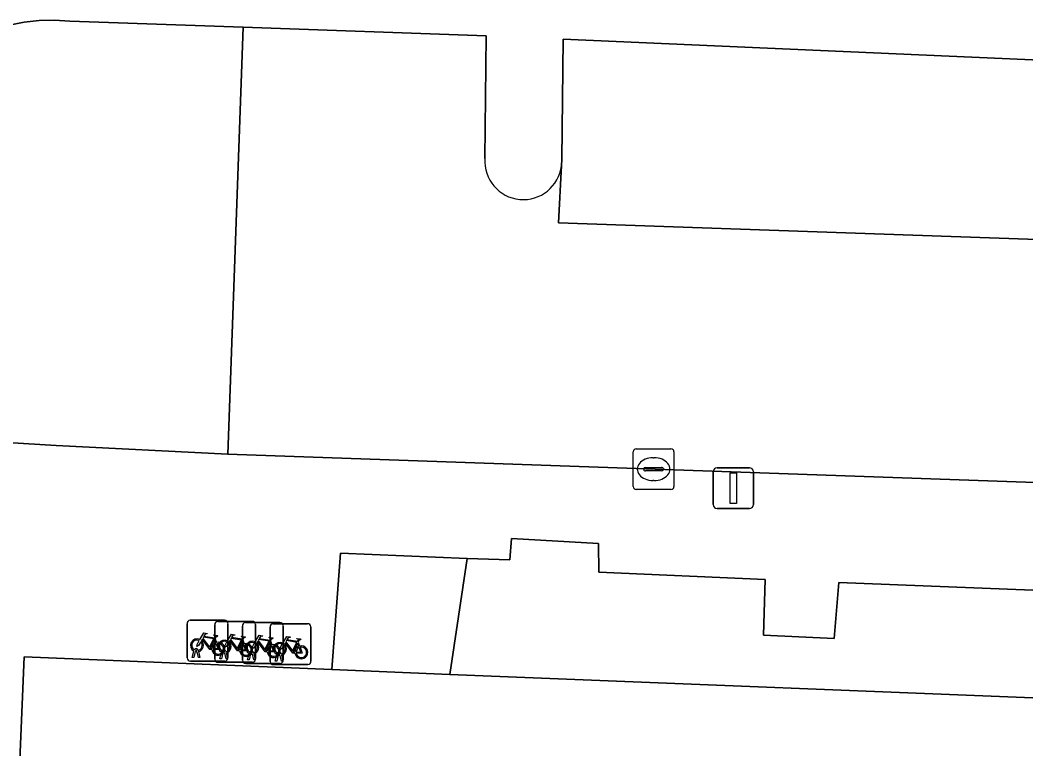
# Model space of a CAD drawing. Extents: x 161248 to 161848, y 384871 to 385383.
# Drawn here: x 161662.78 to 161687.48, y 384919.64 to 384937.52 of the extents above; entities that cross this region are included whole.
import ezdxf

# ---------------------------------------------------------------- set-up
doc = ezdxf.new("R2010")
doc.units = 0
for name, color, linetype in [('IMGEO_Fietsenrek', 7, 'Continuous'), ('IMGEO_Groenvoorziening', 7, 'Continuous'), ('IMGEO_Kolk', 7, 'Continuous'), ('IMGEO_Lichtmast', 7, 'Continuous'), ('IMGEO_Pand', 7, 'Continuous'), ('IMGEO_Parkeervlak_open', 7, 'Continuous'), ('IMGEO_Rijbaan_lokaal_open', 7, 'Continuous'), ('IMGEO_Voetpad_open', 7, 'Continuous')]:
    doc.layers.add(name, color=color, linetype=linetype)

msp = doc.modelspace()

# ---------------------------------------------------------------- linework, layer by layer
at = {"layer": 'IMGEO_Fietsenrek'}
for p, q in [((161666.881, 384921.868), (161666.881, 384922.709)), ((161666.881, 384922.709), (161666.881, 384921.868)), ((161666.956, 384922.793), (161667.797, 384922.793)), ((161667.797, 384922.793), (161666.956, 384922.793)), ((161667.56, 384921.839), (161667.56, 384922.68)), ((161667.56, 384922.68), (161667.56, 384921.839)), ((161667.635, 384922.764), (161668.476, 384922.764)), ((161668.476, 384922.764), (161667.635, 384922.764)), ((161667.881, 384922.718), (161667.881, 384921.877)), ((161667.881, 384921.877), (161667.881, 384922.718)), ((161668.24, 384921.811), (161668.24, 384922.652)), ((161668.24, 384922.652), (161668.24, 384921.811)), ((161668.315, 384922.736), (161669.156, 384922.736)), ((161669.156, 384922.736), (161668.315, 384922.736)), ((161668.56, 384922.689), (161668.56, 384921.848)), ((161668.56, 384921.848), (161668.56, 384922.689)), ((161668.919, 384921.782), (161668.919, 384922.623)), ((161668.919, 384922.623), (161668.919, 384921.782)), ((161668.994, 384922.707), (161669.835, 384922.707)), ((161669.835, 384922.707), (161668.994, 384922.707)), ((161669.24, 384922.661), (161669.24, 384921.82)), ((161669.24, 384921.82), (161669.24, 384922.661)), ((161669.919, 384922.632), (161669.919, 384921.791)), ((161669.919, 384921.791), (161669.919, 384922.632)), ((161667.568, 384922.342), (161667.604, 384922.247)), ((161668.247, 384922.313), (161668.283, 384922.218)), ((161667.119, 384922.049), (161667.118, 384922.053)), ((161667.15, 384922.06), (161667.151, 384922.053)), ((161668.927, 384922.285), (161668.963, 384922.19)), ((161669.606, 384922.256), (161669.642, 384922.161)), ((161667.008, 384921.877), (161667.047, 384922.037)), ((161667.042, 384921.877), (161667.008, 384921.877)), ((161667.077, 384922.025), (161667.042, 384921.877)), ((161667.16, 384921.877), (161667.126, 384922.019)), ((161667.158, 384922.023), (161667.193, 384921.877)), ((161667.193, 384921.877), (161667.16, 384921.877)), ((161667.687, 384921.848), (161667.726, 384922.008)), ((161667.721, 384921.848), (161667.687, 384921.848)), ((161667.756, 384921.996), (161667.721, 384921.848)), ((161667.798, 384922.02), (161667.797, 384922.024)), ((161667.839, 384921.848), (161667.805, 384921.99)), ((161667.829, 384922.031), (161667.83, 384922.024)), ((161667.837, 384921.994), (161667.872, 384921.848)), ((161667.872, 384921.848), (161667.839, 384921.848)), ((161668.367, 384921.82), (161668.406, 384921.98)), ((161668.401, 384921.82), (161668.367, 384921.82)), ((161668.436, 384921.968), (161668.401, 384921.82)), ((161668.478, 384921.992), (161668.477, 384921.996)), ((161668.519, 384921.82), (161668.485, 384921.962)), ((161668.509, 384922.003), (161668.51, 384921.996)), ((161668.517, 384921.966), (161668.552, 384921.82)), ((161668.552, 384921.82), (161668.519, 384921.82)), ((161669.046, 384921.791), (161669.085, 384921.951)), ((161669.115, 384921.939), (161669.08, 384921.791)), ((161669.157, 384921.963), (161669.156, 384921.967)), ((161669.198, 384921.791), (161669.164, 384921.933)), ((161669.188, 384921.974), (161669.189, 384921.967)), ((161669.196, 384921.937), (161669.231, 384921.791)), ((161667.806, 384921.793), (161666.965, 384921.793)), ((161666.965, 384921.793), (161667.806, 384921.793)), ((161668.485, 384921.764), (161667.644, 384921.764)), ((161667.644, 384921.764), (161668.485, 384921.764)), ((161669.165, 384921.736), (161668.324, 384921.736)), ((161668.324, 384921.736), (161669.165, 384921.736)), ((161669.844, 384921.707), (161669.003, 384921.707)), ((161669.003, 384921.707), (161669.844, 384921.707)), ((161669.08, 384921.791), (161669.046, 384921.791)), ((161669.231, 384921.791), (161669.198, 384921.791))]:
    msp.add_line(p, q, dxfattribs=at)
for points in [[(161667.194, 384922.319), (161667.289, 384922.483), (161667.375, 384922.469), (161667.377, 384922.46), (161667.321, 384922.449), (161667.294, 384922.404), (161667.55, 384922.363)], [(161667.49, 384922.075), (161667.44, 384922.075), (161667.249, 384922.326), (161667.23, 384922.294)], [(161667.537, 384922.338), (161667.28, 384922.379), (161667.263, 384922.35), (161667.43, 384922.13), (161667.537, 384922.338)], [(161667.585, 384922.24), (161667.555, 384922.317), (161667.446, 384922.099), (161667.489, 384922.099)], [(161667.55, 384922.363), (161667.575, 384922.412), (161667.569, 384922.416), (161667.546, 384922.42), (161667.534, 384922.427), (161667.533, 384922.43), (161667.535, 384922.435), (161667.63, 384922.42), (161667.632, 384922.41), (161667.622, 384922.397), (161667.61, 384922.391), (161667.596, 384922.397), (161667.568, 384922.342)], [(161667.873, 384922.29), (161667.968, 384922.454), (161668.054, 384922.44), (161668.056, 384922.431), (161668, 384922.42), (161667.973, 384922.375), (161668.229, 384922.334)], [(161668.216, 384922.309), (161667.959, 384922.35), (161667.942, 384922.321), (161668.109, 384922.101), (161668.216, 384922.309)], [(161668.229, 384922.334), (161668.254, 384922.383), (161668.248, 384922.387), (161668.225, 384922.391), (161668.213, 384922.398), (161668.212, 384922.401), (161668.214, 384922.406), (161668.309, 384922.391), (161668.311, 384922.381), (161668.301, 384922.368), (161668.289, 384922.362), (161668.275, 384922.368), (161668.247, 384922.313)], [(161668.553, 384922.262), (161668.648, 384922.426), (161668.734, 384922.412), (161668.736, 384922.403), (161668.68, 384922.392), (161668.653, 384922.347), (161668.909, 384922.306)], [(161668.896, 384922.281), (161668.639, 384922.322), (161668.622, 384922.293), (161668.789, 384922.073), (161668.896, 384922.281)], [(161668.909, 384922.306), (161668.934, 384922.355), (161668.928, 384922.359), (161668.905, 384922.363), (161668.893, 384922.37), (161668.892, 384922.373), (161668.894, 384922.378), (161668.989, 384922.363), (161668.991, 384922.353), (161668.981, 384922.34), (161668.969, 384922.334), (161668.955, 384922.34), (161668.927, 384922.285)], [(161669.232, 384922.233), (161669.327, 384922.397), (161669.413, 384922.383), (161669.415, 384922.374), (161669.359, 384922.363), (161669.332, 384922.318), (161669.588, 384922.277)], [(161669.588, 384922.277), (161669.613, 384922.326), (161669.607, 384922.33), (161669.584, 384922.334), (161669.572, 384922.341), (161669.571, 384922.344), (161669.573, 384922.349), (161669.668, 384922.334), (161669.67, 384922.324), (161669.66, 384922.311), (161669.648, 384922.305), (161669.634, 384922.311), (161669.606, 384922.256)], [(161667.215, 384922.267), (161667.163, 384922.177), (161667.123, 384922.152), (161667.124, 384922.199), (161667.179, 384922.293)], [(161667.519, 384922.099), (161667.639, 384922.098), (161667.595, 384922.212)], [(161667.615, 384922.219), (161667.67, 384922.074), (161667.52, 384922.074)], [(161667.894, 384922.238), (161667.842, 384922.148), (161667.802, 384922.123), (161667.803, 384922.17), (161667.858, 384922.264)], [(161668.169, 384922.046), (161668.119, 384922.046), (161667.928, 384922.297), (161667.909, 384922.265)], [(161668.264, 384922.211), (161668.234, 384922.288), (161668.125, 384922.07), (161668.168, 384922.07)], [(161668.198, 384922.07), (161668.318, 384922.069), (161668.274, 384922.183)], [(161668.294, 384922.19), (161668.349, 384922.045), (161668.199, 384922.045)], [(161668.574, 384922.21), (161668.522, 384922.12), (161668.482, 384922.095), (161668.483, 384922.142), (161668.538, 384922.236)], [(161668.849, 384922.018), (161668.799, 384922.018), (161668.608, 384922.269), (161668.589, 384922.237)], [(161668.944, 384922.183), (161668.914, 384922.26), (161668.805, 384922.042), (161668.848, 384922.042)], [(161668.878, 384922.042), (161668.998, 384922.041), (161668.954, 384922.155)], [(161668.974, 384922.162), (161669.029, 384922.017), (161668.879, 384922.017)], [(161669.253, 384922.181), (161669.201, 384922.091), (161669.161, 384922.066), (161669.162, 384922.113), (161669.217, 384922.207)], [(161669.528, 384921.989), (161669.478, 384921.989), (161669.287, 384922.24), (161669.268, 384922.208)], [(161669.575, 384922.252), (161669.318, 384922.293), (161669.301, 384922.264), (161669.468, 384922.044), (161669.575, 384922.252)], [(161669.623, 384922.154), (161669.593, 384922.231), (161669.484, 384922.013), (161669.527, 384922.013)], [(161669.557, 384922.013), (161669.677, 384922.012), (161669.633, 384922.126)], [(161669.653, 384922.133), (161669.708, 384921.988), (161669.558, 384921.988)]]:
    msp.add_lwpolyline(points, dxfattribs=at)
for centre, radius, start, end in [((161666.959, 384922.715), 0.0779, 92.4484, 184.2845), ((161666.959, 384922.715), 0.0779, 92.4484, 184.2845), ((161667.638, 384922.686), 0.0779, 92.4484, 184.2845), ((161667.638, 384922.686), 0.0779, 92.4484, 184.2845), ((161667.803, 384922.715), 0.0779, 2.4484, 94.2845), ((161667.803, 384922.715), 0.0779, 2.4484, 94.2845), ((161668.318, 384922.658), 0.0779, 92.4484, 184.2845), ((161668.318, 384922.658), 0.0779, 92.4484, 184.2845), ((161668.482, 384922.686), 0.0779, 2.4484, 94.2845), ((161668.482, 384922.686), 0.0779, 2.4484, 94.2845), ((161668.997, 384922.629), 0.0779, 92.4484, 184.2845), ((161668.997, 384922.629), 0.0779, 92.4484, 184.2845), ((161669.162, 384922.658), 0.0779, 2.4484, 94.2845), ((161669.162, 384922.658), 0.0779, 2.4484, 94.2845), ((161669.841, 384922.629), 0.0779, 2.4484, 94.2845), ((161669.841, 384922.629), 0.0779, 2.4484, 94.2845), ((161667.121, 384922.178), 0.159, 62.6766, 242.1369), ((161667.121, 384922.178), 0.129, 63.3192, 238.903), ((161667.8, 384922.149), 0.159, 62.6766, 242.1369), ((161667.101, 384922.049), 0.0499, 12.8025, 158.6934), ((161667.101, 384922.049), 0.0174, 12.8025, 163.4502), ((161667.121, 384922.178), 0.129, 253.415, 269.0204), ((161667.121, 384922.178), 0.129, 283.6043, 43.4302), ((161667.121, 384922.178), 0.159, 283.5766, 46.6042), ((161667.648, 384922.094), 0.159, 113.3408, 178.3217), ((161667.648, 384922.094), 0.159, 187.0065, 105.7708), ((161667.648, 384922.094), 0.129, 113.923, 177.9556), ((161667.648, 384922.094), 0.129, 188.6715, 104.5883), ((161667.8, 384922.149), 0.129, 63.3192, 238.903), ((161667.78, 384922.02), 0.0499, 12.8025, 158.6934), ((161667.8, 384922.149), 0.129, 283.6043, 43.4302), ((161667.8, 384922.149), 0.159, 283.5766, 46.6042), ((161668.327, 384922.065), 0.159, 113.3408, 178.3217), ((161668.327, 384922.065), 0.159, 187.0065, 105.7708), ((161668.327, 384922.065), 0.129, 113.923, 177.9556), ((161668.327, 384922.065), 0.129, 188.6715, 104.5883), ((161668.48, 384922.121), 0.159, 62.6766, 242.1369), ((161668.48, 384922.121), 0.129, 63.3192, 238.903), ((161668.48, 384922.121), 0.129, 283.6043, 43.4302), ((161668.48, 384922.121), 0.159, 283.5766, 46.6042), ((161669.007, 384922.037), 0.159, 113.3408, 178.3217), ((161669.007, 384922.037), 0.159, 187.0065, 105.7708), ((161669.007, 384922.037), 0.129, 113.923, 177.9556), ((161669.007, 384922.037), 0.129, 188.6715, 104.5883), ((161669.159, 384922.092), 0.159, 62.6766, 242.1369), ((161669.159, 384922.092), 0.129, 63.3192, 238.903), ((161669.159, 384922.092), 0.129, 283.6043, 43.4302), ((161669.159, 384922.092), 0.159, 283.5766, 46.6042), ((161669.686, 384922.008), 0.159, 113.3408, 178.3217), ((161669.686, 384922.008), 0.159, 187.0065, 105.7708), ((161669.686, 384922.008), 0.129, 113.923, 177.9556), ((161669.686, 384922.008), 0.129, 188.6715, 104.5883), ((161666.959, 384921.871), 0.0779, 182.4484, 274.2845), ((161666.959, 384921.871), 0.0779, 182.4484, 274.2845), ((161667.121, 384922.178), 0.159, 253.9967, 271.7867), ((161667.638, 384921.842), 0.0779, 182.4484, 274.2845), ((161667.638, 384921.842), 0.0779, 182.4484, 274.2845), ((161667.8, 384922.149), 0.159, 253.9967, 271.7867), ((161667.78, 384922.02), 0.0174, 12.8025, 163.4502), ((161667.8, 384922.149), 0.129, 253.415, 269.0204), ((161667.803, 384921.871), 0.0779, 272.4484, 4.2845), ((161667.803, 384921.871), 0.0779, 272.4484, 4.2845), ((161668.318, 384921.814), 0.0779, 182.4484, 274.2845), ((161668.318, 384921.814), 0.0779, 182.4484, 274.2845), ((161668.46, 384921.992), 0.0499, 12.8025, 158.6934), ((161668.48, 384922.121), 0.159, 253.9967, 271.7867), ((161668.46, 384921.992), 0.0174, 12.8025, 163.4502), ((161668.48, 384922.121), 0.129, 253.415, 269.0204), ((161668.482, 384921.842), 0.0779, 272.4484, 4.2845), ((161668.482, 384921.842), 0.0779, 272.4484, 4.2845), ((161669.139, 384921.963), 0.0499, 12.8025, 158.6934), ((161669.159, 384922.092), 0.159, 253.9967, 271.7867), ((161669.139, 384921.963), 0.0174, 12.8025, 163.4502), ((161669.159, 384922.092), 0.129, 253.415, 269.0204), ((161669.162, 384921.814), 0.0779, 272.4484, 4.2845), ((161669.162, 384921.814), 0.0779, 272.4484, 4.2845), ((161668.997, 384921.785), 0.0779, 182.4484, 274.2845), ((161668.997, 384921.785), 0.0779, 182.4484, 274.2845), ((161669.841, 384921.785), 0.0779, 272.4484, 4.2845), ((161669.841, 384921.785), 0.0779, 272.4484, 4.2845)]:
    msp.add_arc(centre, radius, start, end, dxfattribs=at)
at = {"layer": 'IMGEO_Groenvoorziening'}
msp.add_lwpolyline([(161659.115, 384927.361), (161663.663, 384927.082), (161667.878, 384926.869), (161668.257, 384937.35), (161667.08, 384937.392), (161664.001, 384937.494), (161663.627, 384937.521), (161663.251, 384937.514), (161662.878, 384937.474), (161662.51, 384937.401)], dxfattribs=at)
at = {"layer": 'IMGEO_Kolk'}
for p, q in [((161677.91, 384927.002), (161678.762, 384927.002)), ((161677.835, 384926.076), (161677.835, 384926.928)), ((161678.323, 384926.782), (161678.348, 384926.782)), ((161678.836, 384926.928), (161678.836, 384926.076)), ((161678.094, 384926.496), (161678.094, 384926.508)), ((161678.137, 384926.545), (161678.535, 384926.545)), ((161678.578, 384926.508), (161678.578, 384926.496)), ((161678.532, 384926.459), (161678.134, 384926.459)), ((161678.346, 384926.222), (161678.321, 384926.222)), ((161678.762, 384926.002), (161677.91, 384926.002))]:
    msp.add_line(p, q, dxfattribs=at)
for points in [[(161677.91, 384927.002), (161678.762, 384927.002)], [(161677.835, 384926.076), (161677.835, 384926.928)], [(161678.836, 384926.928), (161678.836, 384926.076)], [(161678.762, 384926.002), (161677.91, 384926.002)]]:
    msp.add_lwpolyline(points, dxfattribs=at)
for centre, radius, start, end in [((161677.912, 384926.926), 0.0765, 91.552, 178.448), ((161677.912, 384926.926), 0.0765, 91.552, 178.448), ((161678.76, 384926.926), 0.0765, 1.552, 88.448), ((161678.76, 384926.926), 0.0765, 1.552, 88.448), ((161678.134, 384926.505), 0.0403, 85.8775, 175.7526), ((161678.539, 384926.507), 0.0386, 1.7309, 96.639), ((161678.131, 384926.495), 0.0366, 178.938, 274.7102), ((161678.535, 384926.502), 0.043, 264.8664, 352.4533), ((161677.912, 384926.078), 0.0765, 181.552, 268.448), ((161677.912, 384926.078), 0.0765, 181.552, 268.448), ((161678.76, 384926.078), 0.0765, 271.552, 358.448), ((161678.76, 384926.078), 0.0765, 271.552, 358.448)]:
    msp.add_arc(centre, radius, start, end, dxfattribs=at)
for centre, major_axis, ratio, start_param, end_param in [((161678.322, 384926.502), (-0.387, 0.002), 0.722429, 4.712389, 7.853982), ((161678.347, 384926.502), (-0.39, 0.002), 0.717154, 1.570796, 4.712389)]:
    msp.add_ellipse(centre, major_axis=major_axis, ratio=ratio, start_param=start_param, end_param=end_param, dxfattribs=at)
at = {"layer": 'IMGEO_Lichtmast'}
for p, q in [((161679.899, 384926.535), (161680.689, 384926.535)), ((161680.689, 384926.535), (161679.899, 384926.535)), ((161679.799, 384925.635), (161679.799, 384926.435)), ((161679.799, 384926.435), (161679.799, 384925.635)), ((161680.789, 384926.435), (161680.789, 384925.635)), ((161680.789, 384925.635), (161680.789, 384926.435)), ((161680.689, 384925.535), (161679.899, 384925.535)), ((161679.899, 384925.535), (161680.689, 384925.535))]:
    msp.add_line(p, q, dxfattribs=at)
msp.add_lwpolyline([(161680.219, 384926.41), (161680.369, 384926.41), (161680.369, 384925.66), (161680.219, 384925.66), (161680.219, 384926.41)], dxfattribs=at)
for centre, start, end in [((161679.899, 384926.435), 90, 180), ((161679.899, 384926.435), 90, 180), ((161680.689, 384926.435), 0, 90), ((161680.689, 384926.435), 360, 90), ((161679.899, 384925.635), 180, 270), ((161679.899, 384925.635), 180, 270), ((161680.689, 384925.635), 270, 0), ((161680.689, 384925.635), 270, 0)]:
    msp.add_arc(centre, 0.1, start, end, dxfattribs=at)
at = {"layer": 'IMGEO_Pand'}
msp.add_lwpolyline([(161689.171, 384908.286), (161689.697, 384920.806), (161673.334, 384921.466), (161670.436, 384921.583), (161662.879, 384921.9), (161662.355, 384909.411), (161681.694, 384908.588), (161685.762, 384908.424)], close=True, dxfattribs=at)
at = {"layer": 'IMGEO_Parkeervlak_open'}
msp.add_lwpolyline([(161700.093, 384935.997), (161676.112, 384937.053), (161676.081, 384934.103), (161676.075, 384933.95), (161676.004, 384932.545), (161699.992, 384931.709)], close=True, dxfattribs=at)
at = {"layer": 'IMGEO_Rijbaan_lokaal_open'}
for points in [[(161674.195, 384934.128), (161674.221, 384937.137), (161668.257, 384937.35), (161667.878, 384926.869), (161704.973, 384925.573), (161705.123, 384929.577)], [(161699.992, 384931.709), (161676.004, 384932.545), (161676.075, 384933.95)]]:
    msp.add_lwpolyline(points, dxfattribs=at)
msp.add_arc((161675.137, 384934.061), 0.944, 175.9476, 353.235, dxfattribs=at)
at = {"layer": 'IMGEO_Voetpad_open'}
for points in [[(161662.51, 384937.401), (161662.878, 384937.474), (161663.251, 384937.514), (161663.627, 384937.521), (161664.001, 384937.494), (161667.08, 384937.392), (161668.257, 384937.35), (161674.221, 384937.137), (161674.195, 384934.128)], [(161676.075, 384933.95), (161676.081, 384934.103), (161676.112, 384937.053), (161700.093, 384935.997), (161699.992, 384931.709)], [(161704.973, 384925.573), (161667.878, 384926.869), (161663.663, 384927.082), (161659.115, 384927.361), (161658.454, 384907.625)], [(161660.45, 384909.489), (161661.352, 384909.443), (161662.355, 384909.411), (161662.879, 384921.9), (161670.436, 384921.583), (161670.648, 384924.438), (161673.762, 384924.309), (161674.809, 384924.28), (161674.849, 384924.798), (161676.981, 384924.675), (161676.993, 384923.97), (161681.075, 384923.795), (161681.032, 384922.425), (161682.773, 384922.346), (161682.887, 384923.723), (161698.624, 384923.102), (161698.672, 384923.788), (161701.038, 384923.711), (161701.031, 384923.156), (161701.15, 384923.151), (161701.058, 384920.348), (161704.739, 384920.199), (161704.814, 384921.352), (161704.973, 384925.573)]]:
    msp.add_lwpolyline(points, dxfattribs=at)
for points in [[(161673.762, 384924.309), (161673.334, 384921.466), (161689.697, 384920.806), (161701.058, 384920.348), (161701.15, 384923.151), (161701.031, 384923.156), (161701.038, 384923.711), (161698.672, 384923.788), (161698.624, 384923.102), (161682.887, 384923.723), (161682.773, 384922.346), (161681.032, 384922.425), (161681.075, 384923.795), (161676.993, 384923.97), (161676.981, 384924.675), (161674.849, 384924.798), (161674.809, 384924.28)], [(161670.436, 384921.583), (161673.334, 384921.466), (161673.762, 384924.309), (161670.648, 384924.438)]]:
    msp.add_lwpolyline(points, close=True, dxfattribs=at)
msp.add_arc((161675.137, 384934.061), 0.944, 175.9476, 353.235, dxfattribs=at)

doc.saveas('drawing.dxf')
